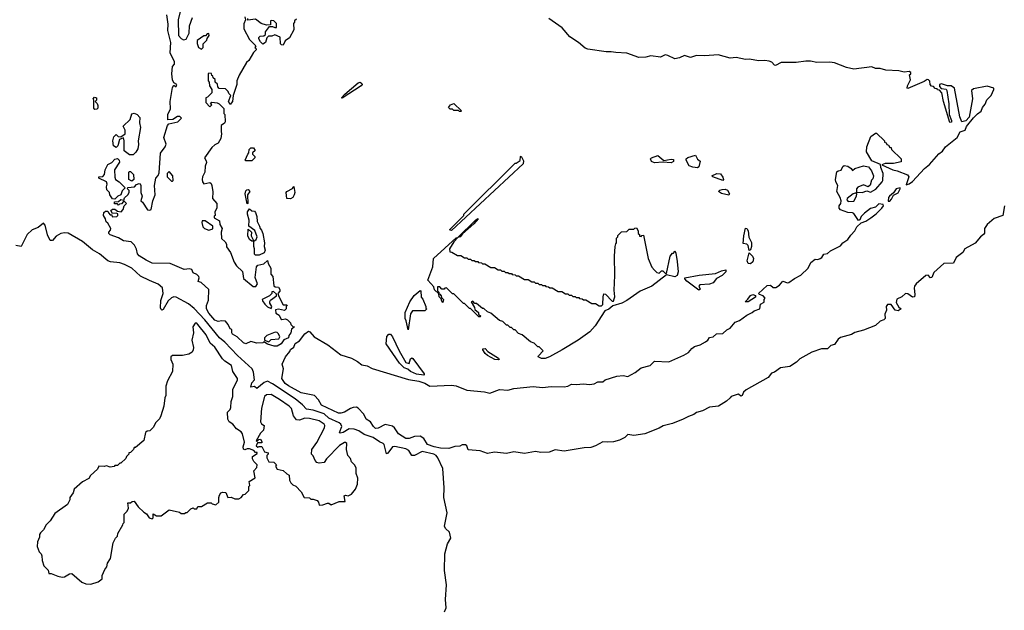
# Model space of a CAD drawing. Extents: x 2323203 to 2567568, y 883585 to 1022917.
# Tile 258 of 264: x 2551742 to 2559938, y 1000944 to 1005866. Entities that reach past the tile are written whole.
import ezdxf

# ---------------------------------------------------------------- set-up
doc = ezdxf.new("R2010")
doc.units = 0

msp = doc.modelspace()

# ---------------------------------------------------------------- linework, layer by layer
at = {"layer": '0CON10XD'}
for points in [[(2553885, 1003144.2), (2553860, 1003145), (2553805, 1003162.5), (2553775, 1003180), (2553765, 1003173.3), (2553715, 1003170), (2553665, 1003182.5), (2553625, 1003163.3), (2553605, 1003173.8), (2553551.7, 1003221.7), (2553512, 1003245), (2553506.7, 1003255), (2553507.5, 1003285), (2553495, 1003290), (2553477.5, 1003325), (2553455, 1003352.5), (2553425, 1003356.7), (2553395, 1003350), (2553365, 1003361.2), (2553315, 1003421.2), (2553297.5, 1003455), (2553297.5, 1003485), (2553313, 1003527), (2553317, 1003617), (2553252.5, 1003675), (2553227.5, 1003685), (2553236.1, 1003713.9), (2553232.5, 1003725), (2553215, 1003742.5), (2553187, 1003757), (2553175, 1003782.5), (2553155, 1003788.8), (2553110, 1003785), (2552995, 1003832.5), (2552845, 1003837.5), (2552795, 1003861.2), (2552735, 1003896.7), (2552722, 1003915), (2552713.3, 1003953.3), (2552697, 1003987), (2552670, 1004015), (2552605, 1004022), (2552565, 1004046.7), (2552495, 1004072.5), (2552483.3, 1004085), (2552482.5, 1004095), (2552498.3, 1004111.7), (2552500, 1004125), (2552475, 1004170), (2552461.7, 1004181.7), (2552457, 1004207), (2552440, 1004235), (2552441.7, 1004258.3), (2552455, 1004270), (2552475, 1004270), (2552480, 1004255), (2552495, 1004240), (2552508.3, 1004238.3), (2552511.7, 1004221.7), (2552550, 1004225), (2552560, 1004235), (2552557.5, 1004247.5), (2552545, 1004252.5), (2552515, 1004250), (2552500, 1004275), (2552513, 1004287), (2552535, 1004287.5), (2552555, 1004270), (2552587, 1004263), (2552602.5, 1004285), (2552610, 1004315), (2552630, 1004335), (2552615, 1004350), (2552605, 1004350), (2552588.3, 1004331.7), (2552571.7, 1004328.3), (2552565, 1004320), (2552555, 1004330), (2552531.7, 1004331.7), (2552531.7, 1004348.3), (2552565, 1004350), (2552585, 1004367.5), (2552608.3, 1004361.7), (2552615, 1004380), (2552643, 1004407), (2552652.5, 1004425), (2552651.7, 1004441.7), (2552640, 1004455), (2552641.7, 1004468.3), (2552697, 1004473), (2552715, 1004492.5), (2552735, 1004501.2), (2552745, 1004498.8), (2552751.2, 1004485), (2552750, 1004425), (2552760, 1004395), (2552750, 1004355), (2552763.6, 1004343.6), (2552805, 1004280), (2552825, 1004277.5), (2552837, 1004283), (2552850, 1004355), (2552870, 1004405), (2552863.1, 1004485), (2552874.3, 1004545), (2552893.6, 1004566.4), (2552901.7, 1004588.3), (2552915, 1004752.5), (2552952.5, 1004805), (2552961.7, 1004828.3), (2552942.9, 1004885), (2552972.5, 1004985), (2552983, 1004997), (2553057, 1005013), (2553090, 1005045), (2553075, 1005060), (2553055, 1005060), (2553017, 1005033), (2552975, 1005030), (2552974.3, 1005075), (2552996.4, 1005123.6), (2552994.3, 1005185), (2553015, 1005300), (2553025, 1005320), (2553035, 1005310), (2553045, 1005310), (2553050, 1005325), (2553025, 1005340), (2553014.5, 1005364.4), (2553006.9, 1005415), (2553014.2, 1005475), (2553030, 1005495), (2553030, 1005515), (2552995, 1005590), (2552998.8, 1005675), (2552973.6, 1005775), (2552978.8, 1005828.8), (2552966.2, 1005905)], [(2553076.7, 1005935), (2553060, 1005865), (2553062.5, 1005735), (2553085, 1005707.5), (2553105, 1005697.5), (2553126.4, 1005703.6), (2553153.3, 1005753.3), (2553154.1, 1005814.1), (2553180, 1005885)], [(2553615, 1005890), (2553622.5, 1005865), (2553608.3, 1005831.7), (2553608.3, 1005788.3), (2553655, 1005700), (2553708.3, 1005648.3), (2553700, 1005635), (2553708.3, 1005628.3), (2553710, 1005615), (2553687, 1005593), (2553650, 1005525), (2553630, 1005510), (2553567.5, 1005402.5), (2553550, 1005355), (2553550, 1005325), (2553520, 1005235), (2553512.5, 1005185), (2553495, 1005160), (2553480, 1005185), (2553500, 1005235), (2553481.7, 1005251.7), (2553478.3, 1005268.3), (2553455, 1005290), (2553401.7, 1005291.7), (2553390, 1005305), (2553388.3, 1005328.3), (2553370, 1005345), (2553368.3, 1005368.3), (2553351.7, 1005381.7), (2553348.3, 1005398.3), (2553341.7, 1005401.7), (2553338.3, 1005418.3), (2553315, 1005420), (2553310, 1005415), (2553310, 1005355), (2553320, 1005345), (2553323, 1005313), (2553340, 1005285), (2553340, 1005255), (2553305, 1005220), (2553290, 1005215), (2553290, 1005175), (2553325, 1005140), (2553340, 1005155), (2553330, 1005165), (2553341.7, 1005178.3), (2553385, 1005172.5), (2553403, 1005163), (2553440, 1005125), (2553440, 1005085), (2553450, 1005075), (2553452.5, 1005015), (2553446.4, 1005003.6), (2553420, 1004985), (2553417.5, 1004935), (2553422.5, 1004915), (2553416.7, 1004875), (2553393, 1004837), (2553366.4, 1004823.6), (2553340.7, 1004799.3), (2553280, 1004715), (2553295, 1004690), (2553296.4, 1004676.4), (2553286.7, 1004645), (2553282, 1004595), (2553263.8, 1004555), (2553261.2, 1004535), (2553263.6, 1004513.6), (2553275, 1004497.5), (2553325, 1004507.5), (2553335, 1004500), (2553340, 1004485), (2553348.3, 1004431.7), (2553347.5, 1004375), (2553383.6, 1004333.6), (2553383.3, 1004295), (2553367.5, 1004265), (2553370, 1004235), (2553361.7, 1004228.3), (2553360, 1004215), (2553405, 1004190), (2553408.3, 1004158.3), (2553426.7, 1004125), (2553420, 1004095), (2553423, 1004043), (2553452.5, 1004015), (2553462.5, 1003995), (2553463, 1003973), (2553496.7, 1003925), (2553526.7, 1003845), (2553547.5, 1003815), (2553595.9, 1003765.9), (2553605, 1003710), (2553685, 1003642.5), (2553708.3, 1003641.7), (2553722.5, 1003665), (2553701.7, 1003718.3), (2553712.5, 1003805), (2553725, 1003820), (2553775, 1003830), (2553805, 1003860), (2553810, 1003835), (2553831.2, 1003795), (2553832.5, 1003745), (2553850, 1003725), (2553858.3, 1003648.3), (2553868.3, 1003638.3), (2553895, 1003637.5), (2553907.3, 1003617.3), (2553908, 1003602), (2553890, 1003585), (2553898.3, 1003558.3)], [(2554045, 1005870), (2554030, 1005855), (2554030, 1005845), (2554020, 1005835), (2554025, 1005780), (2553986.7, 1005715), (2553951.7, 1005688.3), (2553935, 1005652.5), (2553920, 1005655), (2553912.5, 1005665), (2553909.3, 1005719.3), (2553865, 1005740), (2553841.7, 1005728.3), (2553812.5, 1005727.5), (2553800, 1005715), (2553787.5, 1005675), (2553765, 1005662.5), (2553745, 1005680), (2553732.5, 1005705), (2553733, 1005717), (2553743, 1005727), (2553775, 1005730), (2553788.3, 1005741.7), (2553787.5, 1005765), (2553821.7, 1005808.3), (2553845, 1005810), (2553865, 1005800), (2553878.3, 1005801.7), (2553880, 1005835), (2553875, 1005840), (2553857, 1005857), (2553835, 1005860), (2553830, 1005855), (2553828.3, 1005821.7), (2553795, 1005820), (2553753, 1005833), (2553705, 1005870), (2553641.7, 1005861.7), (2553640, 1005875)], [(2559055, 1003440), (2559030, 1003445), (2558995, 1003493.3), (2558965, 1003491.2), (2558954, 1003475), (2558957.5, 1003445), (2558943, 1003413), (2558947.5, 1003375), (2558936.1, 1003363.9), (2558905, 1003352.5), (2558865, 1003317.5), (2558765, 1003277.1), (2558695, 1003258.8), (2558665, 1003242.5), (2558575, 1003217.1), (2558556.4, 1003203.6), (2558525, 1003158.8), (2558495, 1003151.2), (2558465, 1003122.9), (2558417.5, 1003122.5), (2558335, 1003094.3), (2558235, 1003040), (2558207.9, 1003012.1), (2558154, 1002975), (2558074.6, 1002965.4), (2558025, 1002928.8), (2557998.8, 1002921.2), (2557972.5, 1002885), (2557789.4, 1002780.6), (2557768.3, 1002761.7), (2557755, 1002734.2), (2557745, 1002729.2), (2557725, 1002744), (2557715, 1002742.5), (2557665.7, 1002724.3), (2557655, 1002714.2), (2557625, 1002686.9), (2557558, 1002645), (2557485, 1002635.5), (2557425, 1002605.4), (2557376.9, 1002593.1), (2557354.2, 1002575), (2557309.9, 1002560.1), (2557265, 1002535.5), (2557175, 1002501.8), (2557098, 1002482), (2557065, 1002461.1), (2556945, 1002414.7), (2556855, 1002399.2), (2556805, 1002408), (2556780, 1002385), (2556735, 1002361.9), (2556685, 1002349.1), (2556635, 1002344.4), (2556595, 1002348.6), (2556534, 1002315), (2556495, 1002301.5), (2556441.4, 1002298.6), (2556275, 1002268.9), (2556198.8, 1002281.2), (2556148, 1002262), (2556080.2, 1002260.2), (2556035, 1002268.1), (2555945, 1002249.7), (2555855, 1002264.3), (2555795, 1002250.6), (2555695, 1002261.2), (2555635, 1002251.8), (2555575, 1002272.2), (2555475, 1002280), (2555463.6, 1002313.6), (2555453, 1002323), (2555425, 1002323.3), (2555405, 1002312.5), (2555365, 1002310), (2555315, 1002292.9), (2555246, 1002294), (2555192, 1002305), (2555136.7, 1002325), (2555105, 1002375.8), (2555075, 1002394.5), (2555027.6, 1002392.4), (2554982.5, 1002375), (2554955, 1002374.5), (2554895, 1002414.4), (2554862.9, 1002465), (2554845, 1002478.6), (2554785, 1002492), (2554725, 1002462.5), (2554705, 1002460), (2554686, 1002475), (2554663.2, 1002513.2), (2554625, 1002535.7), (2554607.6, 1002577.6), (2554558.7, 1002628.7), (2554545, 1002636), (2554517.1, 1002632.9), (2554495, 1002626), (2554445, 1002594.4), (2554415, 1002585.6), (2554395, 1002586.7), (2554255, 1002654.6), (2554228.9, 1002698.9), (2554195, 1002734.3), (2554085, 1002756.5), (2553979.2, 1002815), (2553951.4, 1002835), (2553924, 1002875), (2553937.5, 1002955), (2553928, 1002995), (2553954.6, 1003055), (2553989.5, 1003100.5), (2553995, 1003117.5), (2554023.7, 1003136.3), (2554035, 1003167.8), (2554070.9, 1003189.1), (2554115, 1003247.1), (2554145, 1003270.8), (2554158, 1003265), (2554192, 1003222), (2554306.2, 1003155), (2554415, 1003073.8), (2554502.5, 1003045), (2554553, 1003017), (2554589.3, 1002989.3), (2554635, 1002980), (2554675, 1002957.5), (2554977.7, 1002867.7), (2555065, 1002853.3), (2555115, 1002836.2), (2555155, 1002811.1), (2555335, 1002819.4), (2555375, 1002813.1), (2555465, 1002777.5), (2555610, 1002765), (2555654.5, 1002754.5), (2555735, 1002783.5), (2555805, 1002777.1), (2555855, 1002791.2), (2556015, 1002807.8), (2556095, 1002800), (2556165, 1002809.4), (2556275, 1002805.6), (2556305, 1002811.1), (2556335, 1002827.7), (2556375, 1002825.5), (2556435, 1002831.4), (2556484.2, 1002825.8), (2556525, 1002832), (2556555, 1002848), (2556595, 1002848.8), (2556616.1, 1002863.9), (2556713.9, 1002896.1), (2556765, 1002900.8), (2556805, 1002892.5), (2556865.7, 1002924.3), (2556915, 1002965.8), (2556990, 1002985), (2557025, 1003020), (2557145, 1003014.4), (2557271.4, 1003068.6), (2557308.6, 1003091.4), (2557336.2, 1003125), (2557358.8, 1003141.2), (2557405, 1003156), (2557449.7, 1003180.3), (2557470, 1003195), (2557485, 1003217.5), (2557515.9, 1003224.1), (2557543, 1003247), (2557595, 1003250), (2557629.6, 1003280.5), (2557655.7, 1003294.3), (2557696.4, 1003343.6), (2557735, 1003360), (2557795, 1003403.3), (2557840, 1003425), (2557855, 1003440), (2557903, 1003457), (2557907.5, 1003495), (2557938.3, 1003511.7), (2557940, 1003535), (2557947.5, 1003545), (2557930, 1003565), (2557900, 1003575), (2557893.3, 1003585), (2557965, 1003650), (2557993, 1003653), (2558015, 1003632.5), (2558035, 1003633.3), (2558066.4, 1003653.6), (2558095, 1003686.7), (2558133.9, 1003673.9), (2558145, 1003676.2), (2558190.3, 1003709.7), (2558245, 1003737.1), (2558306.7, 1003795), (2558326.7, 1003843.3), (2558365, 1003870), (2558385, 1003866), (2558405, 1003874.2), (2558418.8, 1003885), (2558435, 1003912.5), (2558465, 1003916.7), (2558491.7, 1003938.3), (2558575, 1003980), (2558594.1, 1004005.9), (2558635.5, 1004034.5), (2558659.2, 1004070.8), (2558692.5, 1004105), (2558710.7, 1004139.3), (2558747, 1004173), (2558785, 1004186), (2558826.2, 1004215), (2558871.7, 1004248.3), (2558920, 1004295), (2558932.5, 1004315), (2558930, 1004325), (2558895, 1004332), (2558865.7, 1004304.3), (2558825, 1004292.9), (2558775, 1004254.3), (2558747.5, 1004225), (2558735, 1004197.5), (2558725, 1004192.5), (2558685, 1004251.4), (2558675, 1004257.1), (2558635, 1004257.5), (2558575, 1004281.9), (2558563.3, 1004295), (2558564.1, 1004314.1), (2558578, 1004335), (2558580.8, 1004355), (2558572.5, 1004385), (2558544.5, 1004435), (2558551.2, 1004485), (2558535, 1004513.3), (2558531.9, 1004535), (2558545, 1004597.5), (2558555, 1004607.1), (2558578.8, 1004611.2), (2558595, 1004643.3), (2558605, 1004649.4), (2558635, 1004644.5), (2558664, 1004625), (2558675, 1004610), (2558693.4, 1004626.6), (2558765, 1004646.7), (2558808.2, 1004638.2), (2558834, 1004605), (2558850, 1004565), (2558845, 1004540), (2558832, 1004528), (2558822.7, 1004487.3), (2558805, 1004473.3), (2558765, 1004490.6), (2558720, 1004470), (2558708.2, 1004455), (2558707.5, 1004427.5), (2558753.8, 1004426.2), (2558795, 1004440), (2558825, 1004427.5), (2558867.6, 1004452.4), (2558922, 1004515), (2558927.1, 1004525), (2558929.5, 1004585), (2558910, 1004635), (2558908.3, 1004658.3), (2558835, 1004690), (2558790, 1004765), (2558794, 1004805), (2558828.3, 1004891.7), (2558865, 1004920), (2558875, 1004920), (2558940, 1004855), (2558940, 1004845), (2558955, 1004840), (2558960, 1004825), (2558975, 1004820), (2558985, 1004800), (2558995, 1004800), (2559000, 1004785), (2559080, 1004705), (2559078.3, 1004681.7), (2559015, 1004667.5), (2558945, 1004667.5), (2558920, 1004655), (2559010, 1004615), (2559047, 1004607), (2559133.6, 1004573.6), (2559143.8, 1004555), (2559120, 1004490), (2559145, 1004498), (2559175, 1004518), (2559274.5, 1004625.5), (2559315, 1004657.5), (2559392.5, 1004747.5), (2559425, 1004770), (2559450, 1004805), (2559545, 1004882.5), (2559570, 1004930), (2559613.3, 1004945), (2559623.8, 1004975), (2559682.2, 1005047.8), (2559715, 1005082), (2559746.4, 1005103.6), (2559755.5, 1005134.5), (2559779.6, 1005160.4), (2559793.2, 1005196.8), (2559828, 1005235), (2559851.2, 1005285), (2559850, 1005295), (2559795, 1005310.6), (2559680.5, 1005289.5), (2559666.2, 1005275), (2559673.8, 1005205), (2559646.8, 1005053.2), (2559617.4, 1005022.6), (2559583.8, 1005013.8), (2559566.7, 1005055), (2559524.3, 1005295), (2559495, 1005314.4), (2559465, 1005313.3), (2559415, 1005332), (2559397.5, 1005325), (2559398.3, 1005308.3), (2559412.5, 1005292.5), (2559455, 1005286.7), (2559460, 1005275), (2559476.7, 1005165), (2559480, 1005075), (2559497.5, 1005025), (2559497.5, 1005012.5), (2559485, 1005010), (2559432.5, 1005185), (2559417, 1005257), (2559398.3, 1005278.3), (2559381.7, 1005281.7), (2559378.3, 1005288.3), (2559361.7, 1005291.7), (2559348.3, 1005308.3), (2559331.7, 1005311.7), (2559320, 1005325), (2559317.5, 1005352.5), (2559306.7, 1005365), (2559295, 1005368), (2559269.7, 1005350.3), (2559135, 1005292.5), (2559130, 1005295), (2559132.5, 1005315), (2559157.5, 1005365), (2559150, 1005405), (2559160, 1005415), (2559160, 1005425), (2559145, 1005433.3), (2559105, 1005428), (2559060, 1005440), (2558953.3, 1005445), (2558905, 1005457.8), (2558865, 1005459.2), (2558835, 1005471.9), (2558685, 1005452.5), (2558625, 1005468), (2558525.9, 1005505.9), (2558485, 1005510.9), (2558378.9, 1005508.9), (2558325, 1005520.8), (2558285, 1005520.8), (2558205, 1005507.9), (2558081.2, 1005508.8), (2558034.2, 1005484.2), (2558025, 1005486.2), (2558002.6, 1005512.6), (2557980.9, 1005520.9), (2557945, 1005526.1), (2557895, 1005523.6), (2557815, 1005536.5), (2557785, 1005534.4), (2557705, 1005550.5), (2557655, 1005544.5), (2557555, 1005572.8), (2557445, 1005564.7), (2557375, 1005566.5), (2557325, 1005551.4), (2557275, 1005566.2), (2557235, 1005547.3), (2557195, 1005539.1), (2557137.3, 1005567.3), (2557115, 1005572.1), (2557075, 1005553.2), (2556995, 1005563.7), (2556955, 1005553.8), (2556895, 1005550.4), (2556795, 1005586.2), (2556705, 1005590.8), (2556665, 1005598.9), (2556625, 1005596.7), (2556470.7, 1005620.7), (2556448.9, 1005628.9), (2556394, 1005675), (2556322.7, 1005722.7), (2556257.6, 1005797.6), (2556145.6, 1005875)], [(2553255, 1005620), (2553270, 1005635), (2553270, 1005665), (2553300, 1005695), (2553301.7, 1005708.3), (2553320, 1005735), (2553315, 1005750), (2553301.7, 1005748.3), (2553288.3, 1005731.7), (2553275, 1005730), (2553218.3, 1005691.7), (2553218.3, 1005668.3), (2553230, 1005635), (2553255, 1005620)], [(2554425, 1005212.5), (2554420, 1005215), (2554447.5, 1005245), (2554559.6, 1005340.5), (2554575, 1005344), (2554588.6, 1005335), (2554592, 1005325), (2554583.8, 1005315), (2554425, 1005212.5)], [(2552368.3, 1005118.3), (2552358.3, 1005128.3), (2552360, 1005195), (2552352.5, 1005205), (2552365, 1005220), (2552380, 1005215), (2552380, 1005195), (2552370, 1005185), (2552387, 1005167), (2552391.7, 1005151.7), (2552391.7, 1005128.3), (2552385, 1005120), (2552368.3, 1005118.3)], [(2555415, 1005100), (2555401.7, 1005101.7), (2555395, 1005110), (2555355, 1005110), (2555345, 1005120), (2555325, 1005120), (2555312.5, 1005135), (2555327.5, 1005155), (2555356.7, 1005166.7), (2555420, 1005105), (2555415, 1005100)], [(2552685, 1004740), (2552655, 1004740), (2552611.7, 1004771.7), (2552612.5, 1004855), (2552605, 1004880), (2552571.7, 1004868.3), (2552557.5, 1004815), (2552545, 1004800), (2552523.8, 1004813.8), (2552516.7, 1004855), (2552525, 1004890), (2552545, 1004910), (2552561.7, 1004891.7), (2552585, 1004890), (2552620, 1004915), (2552620, 1004945), (2552603, 1004977), (2552662.5, 1005035), (2552675, 1005080), (2552695, 1005087.5), (2552720, 1005075), (2552741.7, 1005051.7), (2552740, 1005005), (2552747, 1004967), (2552727.5, 1004855), (2552731.2, 1004825), (2552725, 1004790), (2552708.3, 1004761.7), (2552685, 1004740)], [(2553675, 1004690), (2553625, 1004690), (2553620, 1004695), (2553640, 1004745), (2553650, 1004755), (2553652.5, 1004785), (2553665, 1004797.5), (2553687, 1004797), (2553702.5, 1004775), (2553680, 1004755), (2553680, 1004745), (2553700, 1004725), (2553700, 1004715), (2553675, 1004690)], [(2557025, 1004672.9), (2557001.2, 1004685), (2556993.6, 1004706.4), (2557000, 1004715), (2557055, 1004732.5), (2557105, 1004692.5), (2557165, 1004702.5), (2557185, 1004700), (2557183.3, 1004685), (2557165, 1004673.5), (2557095, 1004677.5), (2557025, 1004672.9)], [(2557385, 1004631.2), (2557345, 1004635.8), (2557315, 1004648), (2557288.8, 1004695), (2557288.8, 1004705), (2557305, 1004716.2), (2557366.2, 1004736.2), (2557383.6, 1004703.6), (2557406.7, 1004686.7), (2557395, 1004640), (2557385, 1004631.2)], [(2552535, 1004370), (2552513.6, 1004373.6), (2552492.5, 1004405), (2552490, 1004425), (2552466.7, 1004446.7), (2552463, 1004473), (2552470, 1004495), (2552463, 1004513), (2552400, 1004545), (2552400, 1004555), (2552435, 1004560), (2552447.5, 1004575), (2552453.3, 1004615), (2552475, 1004660), (2552507.5, 1004675), (2552535, 1004702.5), (2552555, 1004707.5), (2552570, 1004695), (2552571.7, 1004678.3), (2552530, 1004615), (2552533, 1004553), (2552540, 1004535), (2552570, 1004515), (2552620, 1004465), (2552595, 1004440), (2552583, 1004407), (2552560, 1004395), (2552535, 1004370)], [(2555335, 1004110), (2555320, 1004115), (2555440, 1004235), (2555440, 1004245), (2555865, 1004670), (2555875, 1004670), (2555906.7, 1004693.3), (2555910, 1004725), (2555915, 1004727.5), (2555935, 1004690), (2555932.5, 1004665), (2555335, 1004110)], [(2552675, 1004520), (2552650, 1004535), (2552650, 1004595), (2552655, 1004600), (2552665, 1004600), (2552690, 1004575), (2552692.5, 1004535), (2552675, 1004520)], [(2553015, 1004520), (2553020, 1004525), (2553017.5, 1004565), (2552985, 1004600), (2552970, 1004585), (2552970, 1004555), (2553005, 1004520), (2553015, 1004520)], [(2557595, 1004524.2), (2557512.5, 1004555), (2557502.5, 1004565), (2557545, 1004582.5), (2557575, 1004581.5), (2557595.4, 1004554.6), (2557601.4, 1004535), (2557595, 1004524.2)], [(2553635, 1004330), (2553617.5, 1004415), (2553625, 1004440), (2553631.7, 1004448.3), (2553645, 1004450), (2553657.5, 1004435), (2553637.5, 1004405), (2553640, 1004335), (2553635, 1004330)], [(2553995, 1004372.9), (2553965.8, 1004375.8), (2553960, 1004425), (2553966.7, 1004435), (2554012.3, 1004457.7), (2554025, 1004476.7), (2554033.3, 1004425), (2554027.8, 1004405), (2554015, 1004384.4), (2553995, 1004372.9)], [(2557645, 1004402), (2557585, 1004416.7), (2557560, 1004435), (2557570, 1004445), (2557589.3, 1004450.7), (2557615, 1004452), (2557635, 1004445.6), (2557650, 1004415), (2557645, 1004402)], [(2558639.6, 1004349.5), (2558685, 1004354), (2558707.5, 1004395), (2558710, 1004415), (2558705, 1004422.5), (2558680, 1004415), (2558628.8, 1004375), (2558626.2, 1004365), (2558639.6, 1004349.5)], [(2558972.5, 1004352.5), (2558985, 1004353.3), (2559000.4, 1004369.5), (2559016.7, 1004403.3), (2559055, 1004422.5), (2559072.5, 1004455), (2559070, 1004465), (2559036.7, 1004455), (2559016.7, 1004423.3), (2558981.2, 1004395), (2558974.2, 1004385), (2558972.5, 1004352.5)], [(2553735, 1003902.5), (2553705, 1003903.3), (2553695, 1003912.5), (2553697.5, 1003955), (2553690, 1003975), (2553690, 1004020), (2553675, 1004020), (2553655, 1004033.3), (2553641.2, 1004065), (2553645, 1004120), (2553670, 1004095), (2553667.5, 1004065), (2553690, 1004020), (2553710, 1004035), (2553717.5, 1004055), (2553698.3, 1004108.3), (2553650, 1004145), (2553653.3, 1004195), (2553636.7, 1004245), (2553637.5, 1004265), (2553655, 1004290), (2553673, 1004273), (2553695, 1004270), (2553705, 1004257.5), (2553715.7, 1004224.3), (2553717.5, 1004185), (2553738.8, 1004145), (2553742.5, 1004125), (2553755, 1004112.5), (2553766.9, 1004085), (2553779.4, 1004005), (2553777.5, 1003975), (2553785.8, 1003944.2), (2553776.4, 1003923.6), (2553735, 1003902.5)], [(2559940, 1004315), (2559925, 1004233.8), (2559855, 1004208.8), (2559795, 1004158), (2559774, 1004125), (2559773.6, 1004086.4), (2559765.9, 1004074.1), (2559740, 1004055), (2559695, 1004003.3), (2559610, 1003955), (2559593.3, 1003925), (2559537.5, 1003882.5), (2559515, 1003836.7), (2559435, 1003833.3), (2559350.6, 1003759.4), (2559333.6, 1003716.4), (2559325, 1003714), (2559305, 1003735.7), (2559285, 1003734), (2559205.6, 1003664.4), (2559190.8, 1003645), (2559187.5, 1003627.5), (2559194, 1003575), (2559190, 1003555), (2559175, 1003553.3), (2559135, 1003581.2), (2559115, 1003583.8), (2559085, 1003556.2), (2559044.3, 1003535.7), (2559038.3, 1003508.3), (2559060.7, 1003470.7), (2559080, 1003455), (2559055, 1003440)], [(2555277.9, 1000932.1), (2555290.6, 1000965), (2555286.9, 1001035), (2555293.6, 1001155), (2555278, 1001275), (2555281.9, 1001415), (2555302.4, 1001497.6), (2555331.2, 1001545), (2555318.8, 1001595), (2555285.7, 1001625), (2555279.4, 1001645), (2555300, 1001755), (2555271.2, 1001885), (2555274.6, 1001965), (2555263.1, 1002125), (2555223.8, 1002215), (2555207.9, 1002235), (2555189.5, 1002245), (2555093.1, 1002266.9), (2555027.3, 1002232.7), (2555005, 1002234.4), (2554980, 1002275), (2554955, 1002290.3), (2554865, 1002308.4), (2554844.4, 1002305.7), (2554805.9, 1002254.1), (2554795, 1002247.8), (2554775.2, 1002325.1), (2554767.5, 1002335), (2554736.7, 1002346.7), (2554685, 1002384.2), (2554609.5, 1002409.5), (2554565, 1002439.2), (2554527.3, 1002452.7), (2554485, 1002454.8), (2554435, 1002425.6), (2554410.6, 1002420.6), (2554403.8, 1002425), (2554423.8, 1002475), (2554415.3, 1002495), (2554402, 1002505), (2554315, 1002545.7), (2554275, 1002581.5), (2554185, 1002611.3), (2554128.8, 1002618.8), (2554096.5, 1002655), (2554034.4, 1002705), (2553845, 1002831.6), (2553805, 1002852.3), (2553776.4, 1002843.6), (2553715, 1002792.5), (2553695, 1002808.8), (2553665, 1002802.5), (2553675, 1002840.8), (2553695.5, 1002865), (2553688.5, 1002928.5), (2553677.8, 1002955), (2553555, 1003068.5), (2553448.3, 1003178.3), (2553404.4, 1003214.4), (2553283, 1003365), (2553195, 1003458), (2553146.6, 1003496.6), (2553045, 1003553.5), (2553025, 1003557.1), (2553005, 1003547.5), (2552977.7, 1003522.3), (2552935, 1003450.4), (2552925, 1003445.5), (2552919.6, 1003449.6), (2552914.4, 1003464.4), (2552915.8, 1003525.8), (2552934.8, 1003585.2), (2552931.4, 1003631.4), (2552895, 1003661.8), (2552822.7, 1003692.7), (2552747.5, 1003727.5), (2552674, 1003795), (2552615, 1003826.5), (2552575, 1003840.6), (2552498.1, 1003848.1), (2552476.3, 1003856.3), (2552405.5, 1003915.5), (2552348.3, 1003948.3), (2552265, 1004015.8), (2552145, 1004087.3), (2552115, 1004090), (2552085, 1004083.8), (2552045, 1004061.2), (2552015, 1004026.2), (2551995, 1004026.7), (2551973.4, 1004073.4), (2551955, 1004153.3), (2551939.2, 1004169.2), (2551896.2, 1004133.8), (2551845, 1004113.5), (2551805, 1004076.2), (2551755, 1003974.3), (2551710.8, 1003985)], [(2553315, 1004112.5), (2553348.3, 1004121.7), (2553350, 1004145), (2553285, 1004190), (2553261.7, 1004188.3), (2553257.5, 1004175), (2553265, 1004140), (2553280, 1004125), (2553315, 1004112.5)], [(2556085, 1003042.5), (2556057.5, 1003055), (2556060, 1003065), (2556100, 1003105), (2556065, 1003140), (2556055, 1003140), (2556025, 1003170), (2555995, 1003180), (2555925, 1003240), (2555895, 1003250), (2555865, 1003280), (2555855, 1003280), (2555835, 1003300), (2555825, 1003300), (2555805, 1003320), (2555795, 1003320), (2555765, 1003350), (2555735, 1003360), (2555665, 1003420), (2555635, 1003430), (2555605, 1003460), (2555595, 1003460), (2555545, 1003500), (2555531.7, 1003501.7), (2555515, 1003520), (2555500, 1003515), (2555528.3, 1003468.3), (2555531.7, 1003451.7), (2555560, 1003425), (2555561.7, 1003411.7), (2555580, 1003395), (2555575, 1003390), (2555565, 1003390), (2555495, 1003460), (2555485, 1003460), (2555445, 1003500), (2555435, 1003500), (2555355, 1003580), (2555345, 1003580), (2555295, 1003630), (2555281.7, 1003628.3), (2555275, 1003620), (2555255, 1003620), (2555238.3, 1003638.3), (2555220, 1003640), (2555220, 1003605), (2555230, 1003595), (2555230, 1003580), (2555238.3, 1003578.3), (2555250, 1003565), (2555251.7, 1003551.7), (2555270, 1003535), (2555265, 1003510), (2555255, 1003520), (2555250, 1003540), (2555232.5, 1003555), (2555230, 1003580), (2555193.6, 1003613.6), (2555188.3, 1003638.3), (2555140, 1003695), (2555182, 1003805), (2555186.7, 1003875), (2555375, 1004046.7), (2555390, 1004050), (2555535, 1004196.2), (2555555, 1004210), (2555557.5, 1004205), (2555522.5, 1004165), (2555428.3, 1004081.7), (2555407.5, 1004055), (2555390, 1004050), (2555357, 1004013), (2555320, 1003955), (2555321.7, 1003931.7), (2555338.3, 1003928.3), (2555385, 1003900), (2555415, 1003900), (2555445, 1003880), (2555465, 1003880), (2555475, 1003870), (2555495, 1003870), (2555505, 1003860), (2555525, 1003860), (2555535, 1003850), (2555555, 1003850), (2555561.7, 1003841.7), (2555585, 1003840), (2555595, 1003830), (2555615, 1003830), (2555665, 1003800), (2555695, 1003800), (2555725, 1003780), (2555745, 1003780), (2555755, 1003770), (2555775, 1003770), (2555785, 1003760), (2555805, 1003760), (2555815, 1003750), (2555835, 1003750), (2555841.7, 1003741.7), (2555865, 1003740), (2555875, 1003730), (2555895, 1003730), (2555945, 1003700), (2555975, 1003700), (2556005, 1003680), (2556025, 1003680), (2556035, 1003670), (2556055, 1003670), (2556065, 1003660), (2556085, 1003660), (2556095, 1003650), (2556115, 1003650), (2556121.7, 1003641.7), (2556145, 1003640), (2556155, 1003630), (2556175, 1003630), (2556225, 1003600), (2556255, 1003600), (2556285, 1003580), (2556305, 1003580), (2556315, 1003570), (2556335, 1003570), (2556345, 1003560), (2556365, 1003560), (2556375, 1003550), (2556395, 1003550), (2556401.7, 1003541.7), (2556425, 1003540), (2556435, 1003530), (2556455, 1003530), (2556505, 1003500), (2556535, 1003500), (2556565, 1003480), (2556585, 1003480), (2556597, 1003493), (2556597.5, 1003555), (2556605, 1003580), (2556618.3, 1003578.3), (2556675, 1003520), (2556685, 1003520), (2556691.7, 1003538.3), (2556696.2, 1003555), (2556691.2, 1003611.2), (2556696.2, 1003735), (2556692.5, 1003895), (2556700, 1003975), (2556703, 1003997), (2556710, 1004005), (2556710, 1004045), (2556720, 1004055), (2556721.7, 1004068.3), (2556751.7, 1004098.3), (2556795, 1004100), (2556815, 1004120), (2556855, 1004120), (2556861.7, 1004128.3), (2556875, 1004130), (2556890, 1004105), (2556890, 1004085), (2556900, 1004075), (2556901.7, 1004061.7), (2556915, 1004060), (2556921.7, 1004068.3), (2556935, 1004070), (2556973.3, 1003875), (2557003.9, 1003803.9), (2557025, 1003777.5), (2557045, 1003760), (2557065, 1003752.5), (2557085, 1003772.5), (2557095, 1003772.5), (2557115, 1003752.5), (2557125, 1003750), (2557157.5, 1003895), (2557175, 1003920), (2557185, 1003920), (2557195, 1003940), (2557205, 1003920), (2557215, 1003850), (2557223.6, 1003763.6), (2557216.2, 1003733.8), (2557195, 1003724.1), (2557125, 1003740), (2557005, 1003645.4), (2556908, 1003601.9), (2556795, 1003524.7), (2556754.4, 1003504.4), (2556678.8, 1003481.2), (2556645, 1003454.2), (2556611.7, 1003438.3), (2556532, 1003315), (2556486.9, 1003265), (2556391.9, 1003195), (2556257.3, 1003115), (2556152.9, 1003055), (2556115, 1003042.7), (2556085, 1003042.5)], [(2557815, 1003942.5), (2557805, 1003982.5), (2557795.9, 1003995.9), (2557765, 1004000), (2557770.4, 1004065), (2557785, 1004128.6), (2557795, 1004126.7), (2557806.7, 1004106.7), (2557812.6, 1004052.6), (2557835, 1004007.5), (2557834.5, 1003975.6), (2557825, 1003946.7), (2557815, 1003942.5)], [(2557825, 1003830), (2557805, 1003834), (2557798.9, 1003855), (2557815, 1003922.5), (2557843.3, 1003895), (2557849.1, 1003875), (2557845, 1003846.7), (2557825, 1003830)], [(2557395, 1003612.2), (2557295, 1003687.5), (2557278.9, 1003705), (2557280, 1003715), (2557396.8, 1003736.8), (2557535, 1003750), (2557585, 1003773.3), (2557620, 1003780), (2557620, 1003765), (2557612, 1003755), (2557588.6, 1003735), (2557541.1, 1003708.9), (2557515, 1003673.6), (2557485, 1003661.8), (2557403.3, 1003655), (2557396.2, 1003645), (2557405, 1003620), (2557395, 1003612.2)], [(2553835, 1003460), (2553840, 1003475), (2553823, 1003503), (2553823, 1003517), (2553830.7, 1003529.3), (2553880, 1003565), (2553878.3, 1003578.3), (2553855, 1003600), (2553841.7, 1003598.3), (2553840, 1003585), (2553820, 1003565), (2553760, 1003535), (2553761.7, 1003521.7), (2553782.5, 1003495), (2553805, 1003472.5), (2553835, 1003460)], [(2554975, 1003280), (2554960, 1003355), (2554950, 1003375), (2554950, 1003425), (2554990, 1003515), (2555025, 1003565.8), (2555075, 1003610), (2555080, 1003605), (2555083, 1003553), (2555097, 1003537), (2555122.5, 1003475), (2555122.5, 1003462.5), (2555130, 1003455), (2555115, 1003440), (2555010.7, 1003439.3), (2554996.2, 1003415), (2554975, 1003280)], [(2553898.3, 1003558.3), (2553935, 1003490), (2553965, 1003490), (2553967.5, 1003485), (2553960, 1003475), (2553960, 1003455), (2553947, 1003443), (2553895, 1003452.5), (2553871.7, 1003448.3), (2553875, 1003420), (2553903, 1003403), (2553915, 1003372.5), (2553925, 1003367.5), (2553955, 1003372.5), (2553970, 1003365), (2553995, 1003340), (2554000, 1003325), (2554015, 1003310), (2554030, 1003305), (2554003.9, 1003286.1), (2553998.1, 1003255), (2553982.5, 1003235), (2553980, 1003215), (2553940.9, 1003199.1), (2553917.5, 1003165), (2553885, 1003144.2)], [(2557805, 1003513.3), (2557780, 1003515), (2557804.2, 1003535.8), (2557825, 1003565.8), (2557845, 1003575.8), (2557866.4, 1003566.4), (2557865.9, 1003554.1), (2557805, 1003513.3)], [(2552335, 1001162.5), (2552395, 1001180), (2552427.5, 1001205), (2552427.5, 1001235), (2552450, 1001285), (2552467.5, 1001305), (2552473, 1001337), (2552497.5, 1001375), (2552520, 1001505), (2552540, 1001545), (2552557, 1001563), (2552560, 1001585), (2552600, 1001655), (2552601.7, 1001668.3), (2552610, 1001675), (2552610, 1001745), (2552635, 1001770), (2552647.5, 1001795), (2552641.7, 1001838.3), (2552665, 1001840), (2552678.3, 1001851.7), (2552695, 1001852.5), (2552728.8, 1001805), (2552775, 1001761.2), (2552798, 1001748), (2552820, 1001715), (2552845, 1001707.5), (2552852.5, 1001715), (2552851.7, 1001748.3), (2552880.7, 1001730.7), (2552919.3, 1001730.7), (2552985, 1001782.5), (2553071.7, 1001761.7), (2553085, 1001750), (2553115, 1001750), (2553125, 1001760), (2553135, 1001760), (2553165, 1001790), (2553185, 1001797.5), (2553195, 1001790), (2553215, 1001790), (2553225, 1001810), (2553255, 1001810), (2553305, 1001840), (2553335, 1001840), (2553345, 1001830), (2553375, 1001822.5), (2553400, 1001845), (2553400, 1001885), (2553406.1, 1001903.9), (2553416.7, 1001923.3), (2553431.7, 1001928.3), (2553457.5, 1001925), (2553473, 1001883), (2553503, 1001887), (2553533.6, 1001873.6), (2553567, 1001873), (2553586.4, 1001883.6), (2553605, 1001910), (2553618.3, 1001911.7), (2553648.3, 1001941.7), (2553650, 1001975), (2553657.5, 1001985), (2553653, 1002017), (2553701.7, 1002048.3), (2553690, 1002105), (2553717, 1002133), (2553717.5, 1002155), (2553690, 1002185), (2553680, 1002205), (2553680, 1002225), (2553718.3, 1002251.7), (2553718.3, 1002258.3), (2553705, 1002260), (2553690, 1002275), (2553655, 1002290), (2553635, 1002290), (2553615, 1002280), (2553605, 1002287.5), (2553602.5, 1002305), (2553612.5, 1002345), (2553596.2, 1002415), (2553585, 1002430), (2553546.8, 1002456.8), (2553517.1, 1002495), (2553484.6, 1002514.5), (2553475.6, 1002535.6), (2553472, 1002595), (2553493.6, 1002616.4), (2553500, 1002635), (2553502.5, 1002685), (2553517.1, 1002725), (2553517.1, 1002785), (2553555, 1002863.3), (2553554.2, 1002875), (2553515.7, 1002935), (2553505, 1002983.8), (2553449.5, 1003019.5), (2553429.4, 1003039.4), (2553365, 1003137.1), (2553328.6, 1003168.6), (2553295, 1003240.8), (2553225, 1003326), (2553215, 1003336), (2553203.3, 1003336.7), (2553183.9, 1003306.1), (2553187.5, 1003255), (2553173.3, 1003195), (2553187.5, 1003135), (2553186.7, 1003115), (2553176.7, 1003095), (2553150.4, 1003079.5), (2553096.4, 1003066.4), (2553015, 1003066.7), (2553000, 1003055), (2553001.2, 1003035), (2553016, 1002995), (2553012.5, 1002935), (2552973, 1002857), (2552958.3, 1002811.7), (2552957.5, 1002735), (2552950, 1002715), (2552942.5, 1002645), (2552917.5, 1002565), (2552905, 1002540), (2552873, 1002507), (2552855, 1002470), (2552825, 1002440), (2552803, 1002437), (2552790, 1002425), (2552775, 1002360), (2552705, 1002300), (2552695, 1002300), (2552690, 1002285), (2552665, 1002260), (2552650, 1002255), (2552650, 1002245), (2552630, 1002225), (2552625, 1002210), (2552585, 1002170), (2552575, 1002170), (2552555, 1002150), (2552535, 1002150), (2552527, 1002143), (2552495, 1002137.5), (2552465, 1002147.5), (2552445, 1002142.5), (2552400, 1002145), (2552389.3, 1002120.7), (2552331.7, 1002068.3), (2552317.7, 1002042.3), (2552264.2, 1002015.8), (2552195.8, 1001954.2), (2552185.9, 1001924.1), (2552160, 1001885), (2552160, 1001865), (2552140, 1001825), (2552035, 1001750), (2551995, 1001690), (2551962.5, 1001655), (2551940, 1001615), (2551915, 1001590), (2551907.5, 1001575), (2551907, 1001553), (2551890, 1001515), (2551887.5, 1001475), (2551905, 1001430), (2551920, 1001415), (2551927, 1001397), (2551928.3, 1001358.3), (2551942.5, 1001315), (2551978.3, 1001278.3), (2551985, 1001250), (2552005, 1001250), (2552059.3, 1001229.3), (2552095, 1001220), (2552115, 1001223.3), (2552155, 1001247.5), (2552175, 1001250), (2552259.3, 1001179.3), (2552293.6, 1001163.6), (2552335, 1001162.5)], [(2553815, 1003180), (2553835, 1003200), (2553900, 1003205), (2553907, 1003223), (2553895, 1003247.5), (2553885, 1003257.5), (2553868.3, 1003261.7), (2553800, 1003235), (2553780, 1003215), (2553780, 1003195), (2553815, 1003180)], [(2555105, 1002903.8), (2555045, 1002912.1), (2554993.8, 1002935), (2554973.9, 1002953.9), (2554942.5, 1002965), (2554904.1, 1003004.1), (2554792.2, 1003165), (2554799.2, 1003225), (2554813.8, 1003245), (2554827.5, 1003245), (2554845, 1003222.5), (2554900, 1003105), (2554955, 1003010), (2554985, 1003000), (2554995, 1003040), (2555005, 1003047.5), (2555015, 1003042.5), (2555107.5, 1002915), (2555110, 1002905), (2555105, 1002903.8)], [(2555725, 1003030), (2555696.7, 1003035), (2555635, 1003067.1), (2555616, 1003085), (2555596.7, 1003115), (2555597.5, 1003122.5), (2555617.5, 1003125), (2555639.6, 1003099.5), (2555726.7, 1003045), (2555733.3, 1003035), (2555725, 1003030)], [(2554235, 1001820), (2554265, 1001822.5), (2554305, 1001837.5), (2554315, 1001837.5), (2554335, 1001822.5), (2554400.7, 1001849.3), (2554450, 1001850), (2554441.7, 1001898.3), (2554455, 1001902.5), (2554475, 1001896.7), (2554505, 1001912.5), (2554536.1, 1001953.9), (2554552.5, 1001995), (2554557.5, 1002045), (2554543.6, 1002083.6), (2554541.7, 1002131.7), (2554530, 1002155), (2554505, 1002180), (2554495, 1002210), (2554472.5, 1002235), (2554463.3, 1002283.3), (2554466.2, 1002335), (2554455, 1002343.3), (2554445, 1002341.2), (2554405, 1002317.1), (2554296.2, 1002205), (2554275.5, 1002174.5), (2554235, 1002170), (2554216.5, 1002176.5), (2554200.9, 1002190.9), (2554185, 1002230), (2554172, 1002245), (2554173.8, 1002285), (2554215, 1002342.5), (2554278.8, 1002465), (2554282.2, 1002485), (2554276.7, 1002495), (2554235, 1002523.6), (2554155, 1002542.1), (2554115, 1002545.3), (2554071.7, 1002528.3), (2554045, 1002530.6), (2554021.8, 1002565), (2554004.3, 1002625), (2553985, 1002645.6), (2553905, 1002700), (2553835, 1002741.4), (2553795, 1002739.2), (2553780.6, 1002725), (2553755, 1002627.5), (2553747.5, 1002515), (2553755, 1002496.7), (2553777.5, 1002485), (2553772.5, 1002445), (2553745, 1002420), (2553710, 1002355), (2553715, 1002350), (2553731.7, 1002368.3), (2553745, 1002370), (2553760, 1002345), (2553755, 1002340), (2553721.7, 1002338.3), (2553710, 1002315), (2553725, 1002302.5), (2553735, 1002310), (2553758.3, 1002308.3), (2553780, 1002265), (2553810, 1002255), (2553810, 1002245), (2553800, 1002235), (2553800, 1002215), (2553815, 1002180), (2553858.3, 1002178.3), (2553880, 1002155), (2553870, 1002145), (2553885, 1002120), (2553935, 1002110), (2553965, 1002080), (2553985, 1002070), (2553988.3, 1002028.3), (2554000, 1002005), (2554015, 1001990), (2554039.3, 1001979.3), (2554085, 1001930), (2554110, 1001885), (2554155, 1001880), (2554165, 1001870), (2554185, 1001870), (2554218.3, 1001858.3), (2554230, 1001845), (2554235, 1001820)]]:
    msp.add_lwpolyline(points, dxfattribs=at)

doc.saveas('drawing.dxf')
